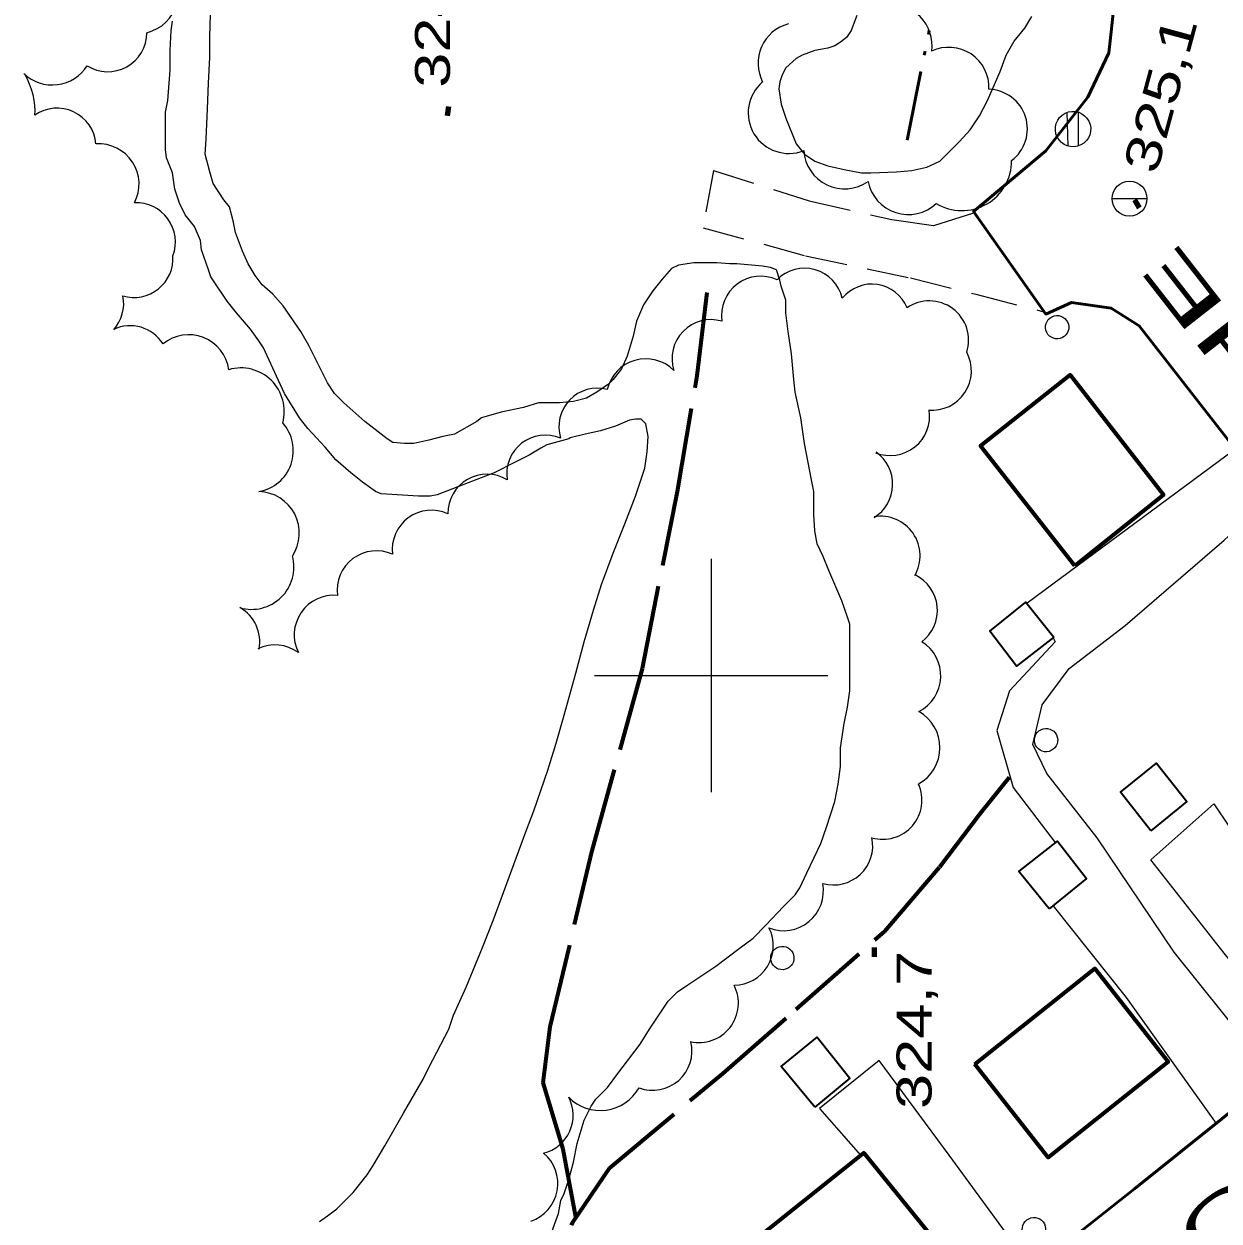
# Model space of a CAD drawing. Extents: x 240591 to 242335, y 5323482 to 5326937.
# Drawn here: x 240941.1 to 241043.6, y 5325153.2 to 5325255.9 of the extents above; entities that cross this region are included whole.
import ezdxf
from ezdxf.enums import TextEntityAlignment as Align

# ---------------------------------------------------------------- set-up
doc = ezdxf.new("R2010")
doc.units = 0
doc.header["$LTSCALE"] = 1.2
for name, pattern in [('DASH_DOUBLE_DOT', [9.2, 5, -1.2, 0.3, -1.2, 0.3, -1.2]), ('LONG_DASHED', [7.5, 6, -1.5]), ('MEDIUM_DASHED', [4.5, 3, -1.5])]:
    doc.linetypes.add(name, pattern=pattern)
for name, color, linetype, lineweight in [('19', 7, 'Continuous', 13), ('2', 7, 'Continuous', 13), ('21', 7, 'Continuous', 53), ('22', 7, 'LONG_DASHED', 70), ('3', 7, 'Continuous', 140), ('31', 7, 'Continuous', 70), ('36', 7, 'Continuous', 13), ('4', 7, 'DASH_DOUBLE_DOT', 53), ('44', 7, 'Continuous', 25), ('61', 7, 'Continuous', 13)]:
    doc.layers.add(name, color=color, linetype=linetype, lineweight=lineweight)

msp = doc.modelspace()

# ---------------------------------------------------------------- linework, layer by layer
at = {"layer": '19'}
msp.add_line((241044.9, 5325219.4), (241027.1, 5325206.2), dxfattribs=at)
at = {"layer": '19', "linetype": 'MEDIUM_DASHED'}
for points in [[(241000.2, 5325243.3), (240999.3, 5325238.4), (241008.1, 5325236), (241017.1, 5325234.1), (241022.7, 5325232.7), (241028.5, 5325231.2)], [(241000.2, 5325243.3), (241008.4, 5325240.7), (241015.5, 5325239.1), (241019.1, 5325238.6), (241022.6, 5325239.7)]]:
    msp.add_lwpolyline(points, dxfattribs=at)
at = {"layer": '19'}
for points in [[(241048.3, 5325165.6), (241039.7, 5325176.3), (241033.1, 5325186.1), (241028.8, 5325191.6), (241027.6, 5325194.1), (241028.4, 5325197.5), (241030.7, 5325200.6), (241035.5, 5325204.3), (241044, 5325211.6), (241048.1, 5325215.4)], [(241029.3, 5325203.3), (241029.5, 5325202.9), (241025.6, 5325198.7), (241024.5, 5325195.3), (241025.9, 5325190.4), (241029.5, 5325185.7)], [(241050.9, 5325167.7), (241044, 5325176.2), (241037.7, 5325184.2), (241043.1, 5325189), (241045.8, 5325185)], [(241029.3, 5325180.3), (241035.6, 5325172.4), (241043.3, 5325161.6)], [(241027.6, 5325149.1), (241020.4, 5325158.9), (241014.4, 5325167), (241009.3, 5325162.9), (241012.8, 5325158.9)]]:
    msp.add_lwpolyline(points, dxfattribs=at)
at = {"layer": '2'}
for points in [[(240956.6, 5325244.7), (240956.7, 5325246), (240956.8, 5325248.6), (240956.9, 5325250.8), (240957, 5325253), (240957, 5325254.8), (240957.1, 5325257.6)], [(240987.8, 5325220.3), (240985.9, 5325219.8), (240985.4, 5325219.5), (240984.4, 5325218.9), (240983.2, 5325218.3), (240981.4, 5325217.4), (240978.8, 5325216.4), (240976.5, 5325215.5), (240975.9, 5325215.4), (240974.9, 5325215.4), (240971.7, 5325215.6), (240971.2, 5325215.8), (240970.1, 5325216.6), (240969.1, 5325217.4), (240967.8, 5325218.5), (240966.9, 5325219.6), (240965.4, 5325221.2), (240964.7, 5325222.1), (240963.4, 5325224.2), (240962.9, 5325225.3), (240961.6, 5325228.1), (240961.2, 5325228.7), (240960.5, 5325229.7), (240959.3, 5325231.1), (240958.5, 5325232.1), (240957.1, 5325234.2), (240956.9, 5325234.8), (240956.3, 5325236.5), (240956.2, 5325237.3), (240955.7, 5325238.5), (240954.9, 5325239.5), (240954.4, 5325240.5), (240954, 5325241.7), (240953.8, 5325243.1), (240953.3, 5325244.4), (240953.2, 5325245.1), (240953.2, 5325245.9), (240953.2, 5325248.3), (240953.4, 5325249.3), (240953.6, 5325251.9), (240953.6, 5325253.6), (240953.7, 5325255.3), (240953.8, 5325256.1)], [(241012.5, 5325256.6), (241012, 5325255.3), (241011.6, 5325254.7), (241011.1, 5325254.3), (241010.6, 5325254), (241010, 5325253.8), (241008.9, 5325253.6), (241007.8, 5325253.2), (241007.3, 5325252.9), (241006.4, 5325252.1), (241006.1, 5325251.5), (241005.9, 5325250.9), (241005.8, 5325250.3), (241006, 5325249), (241006.4, 5325247.8), (241007.3, 5325245.6), (241008, 5325244.7), (241008.9, 5325244.1), (241010, 5325243.7), (241011.4, 5325243.4), (241012.9, 5325243.1), (241013.7, 5325243.1), (241015.9, 5325243.2), (241017.2, 5325243.3), (241018.5, 5325243.6), (241019.6, 5325244.1), (241020.4, 5325244.9), (241021.3, 5325245.8), (241022.2, 5325246.8), (241023, 5325248), (241023.7, 5325249.3), (241024.8, 5325251.8), (241025.3, 5325253.2), (241026, 5325254.4), (241026.9, 5325255.5), (241027.5, 5325256.5)], [(240993.9, 5325168.4), (240994.7, 5325169.7), (240995.5, 5325170.9), (240996.3, 5325172.1), (240997.1, 5325172.9), (240998, 5325173.5), (241000.4, 5325175.1), (241002.4, 5325176.6), (241003.6, 5325177.5), (241004.7, 5325178.6), (241006.2, 5325180.2), (241007.2, 5325181.2), (241007.6, 5325181.8), (241008.2, 5325183.1), (241009.4, 5325185.6), (241009.9, 5325187), (241010.6, 5325189.2), (241010.9, 5325190.7), (241011.1, 5325192.2), (241011.1, 5325193.8), (241011.4, 5325195.9), (241011.7, 5325197.3), (241011.9, 5325198.7), (241011.9, 5325199.9), (241011.9, 5325201.3), (241011.9, 5325204.4), (241011.7, 5325205), (241011.2, 5325206.4), (241010.1, 5325209), (241009.6, 5325210.2), (241009.1, 5325211.3), (241008.9, 5325212.4), (241008.8, 5325213.8), (241008.8, 5325215.8), (241008.6, 5325216.8), (241008, 5325219.9), (241007.7, 5325222.1), (241007.2, 5325224.3), (241007.1, 5325225.4), (241006.9, 5325227.6), (241006.6, 5325229.5), (241006.4, 5325231.1), (241006.4, 5325232.2), (241006.2, 5325232.8), (241006, 5325233.4), (241005.9, 5325233.9), (241005.6, 5325234.8), (241005.1, 5325235), (241004.4, 5325235.1), (241002.2, 5325235.3), (241001.6, 5325235.3), (241000.5, 5325235.4), (240998.5, 5325235.4), (240997.2, 5325235.2), (240996.6, 5325234.9), (240995.8, 5325234), (240995, 5325233), (240994.2, 5325231.8), (240993.6, 5325230.4), (240993.3, 5325229.1), (240992.8, 5325227.4), (240992.3, 5325226.3), (240991.6, 5325225.4), (240991.2, 5325225), (240990.2, 5325224.3), (240989.3, 5325223.8), (240988.2, 5325223.5), (240987, 5325223.4), (240985.2, 5325223.4), (240983.9, 5325223), (240982, 5325222.6), (240980.3, 5325222.1), (240979.9, 5325221.8), (240978, 5325220.7), (240977, 5325220.5), (240975.8, 5325220.2), (240974.5, 5325219.9), (240973.7, 5325219.9), (240972.7, 5325220), (240972.2, 5325220.3), (240971.7, 5325220.7), (240970.3, 5325221.8), (240968.5, 5325223.4), (240967.7, 5325224.2), (240967.1, 5325225.1), (240966.5, 5325226.3), (240965.5, 5325228.3), (240964.8, 5325229.5), (240963.3, 5325231.7), (240962.4, 5325232.7), (240961.5, 5325233.5), (240960.9, 5325234.3), (240960.3, 5325235.3), (240959.8, 5325236.4), (240959.2, 5325238), (240959, 5325239), (240958.7, 5325240.2), (240958.2, 5325240.8), (240957.3, 5325242.2), (240957, 5325243.2), (240956.6, 5325244.7)], [(240986.1, 5325151.7), (240986.9, 5325153.9), (240987.1, 5325155), (240987.4, 5325155.6), (240987.8, 5325156.8), (240988.2, 5325158.3), (240988.5, 5325159.9), (240989.1, 5325161.9), (240989.7, 5325163.1), (240990.1, 5325163.7), (240991.1, 5325164.7), (240992, 5325165.9), (240993.9, 5325168.4)]]:
    msp.add_lwpolyline(points, dxfattribs=at)
at = {"layer": '2', "linetype": 'LONG_DASHED'}
msp.add_lwpolyline([(240966.4, 5325153.2), (240967.1, 5325153.7), (240967.9, 5325154.3), (240969.3, 5325155.7), (240970.5, 5325157.2), (240971, 5325158), (240972, 5325159.7), (240973.6, 5325162.5), (240975.3, 5325165.4), (240975.8, 5325166.4), (240977.5, 5325169.7), (240977.9, 5325170.9), (240979, 5325173.3), (240980.4, 5325176.7), (240981.3, 5325179), (240982.2, 5325181.4), (240983.1, 5325183.9), (240984.1, 5325186.6), (240984.8, 5325188.4), (240986, 5325191.9), (240986.7, 5325194.2), (240987.4, 5325196.6), (240988.4, 5325200.2), (240989.1, 5325202.9), (240989.9, 5325205.6), (240990.6, 5325207.8), (240991.6, 5325210.5), (240992.6, 5325213), (240993.5, 5325215.4), (240994.3, 5325217.8), (240994.5, 5325219.2), (240994.6, 5325220.5), (240994.4, 5325221.6), (240994, 5325222), (240993.5, 5325222), (240993, 5325221.9), (240991.8, 5325221.4), (240990.5, 5325221), (240989.2, 5325220.7), (240987.9, 5325220.4), (240987.8, 5325220.3)], dxfattribs=at)
at = {"layer": '21'}
for points in [[(241036.3, 5325156), (241070, 5325183), (241070.6, 5325184.4), (241070.6, 5325186.3), (241069.6, 5325187.8), (241036.7, 5325230), (241034.3, 5325231.5), (241030.9, 5325232), (241028.7, 5325231), (241022.5, 5325239.8), (241028.7, 5325245), (241032.3, 5325249.6), (241034.1, 5325253.4), (241034.6, 5325257.8), (241034.7, 5325268.6), (241034.3, 5325310.8), (241034.3, 5325354.7), (241034.2, 5325405), (241034.2, 5325464.4)], [(241009.9, 5325135.1), (241036.3, 5325156)]]:
    msp.add_lwpolyline(points, dxfattribs=at)
at = {"layer": '22'}
for points in [[(240988.4, 5325153.6), (240987.3, 5325159.4), (240985.6, 5325165.1), (240986.2, 5325169.9), (240989.8, 5325185), (240994.1, 5325200.6), (240997.1, 5325215.8), (240998.8, 5325225.7), (240999.8, 5325234)], [(240998.5, 5325035.1), (240999.2, 5325039.9), (240997.7, 5325049.7), (240994.9, 5325060), (240990.9, 5325067.6), (240984.1, 5325077.9), (240977.9, 5325087), (240975, 5325095.7), (240972.9, 5325107.8), (240972.8, 5325113.9), (240974.7, 5325121), (240979.9, 5325135.4), (240984.3, 5325144.7), (240988.1, 5325153.1), (240991.3, 5325157.8), (241001, 5325165.9), (241007.3, 5325171.4), (241014.9, 5325178.1), (241019.6, 5325183.6), (241023.1, 5325188.2), (241025.6, 5325191.3)]]:
    msp.add_lwpolyline(points, dxfattribs=at)
at = {"layer": '3'}
for p, q in [((240977.4, 5325248), (240977.5, 5325248.8)), ((241036.3, 5325240.8), (241036.7, 5325240.1)), ((241014, 5325175.9), (241014, 5325176.7))]:
    msp.add_line(p, q, dxfattribs=at)
at = {"layer": '31'}
for points in [[(241031.2, 5325209.4), (241023.1, 5325219.7), (241030.8, 5325225.8), (241038.8, 5325215.5)], [(241022.6, 5325166.7), (241032.9, 5325174.9), (241039.2, 5325166.9), (241028.9, 5325158.7)], [(241003.1, 5325151.1), (241013.1, 5325159.1), (241019.5, 5325151.2), (241009.4, 5325143.2)]]:
    msp.add_lwpolyline(points, close=True, dxfattribs=at)
at = {"layer": '31', "lineweight": 35}
for points in [[(241029.4, 5325203.3), (241026.2, 5325200.8), (241023.9, 5325203.8), (241027, 5325206.3)], [(241037.7, 5325186.7), (241035.1, 5325190), (241038.2, 5325192.5), (241040.8, 5325189.2)], [(241029, 5325180), (241026.4, 5325183.2), (241029.7, 5325185.8), (241032.2, 5325182.6)], [(241008.9, 5325163), (241006, 5325166.5), (241009.1, 5325169), (241011.9, 5325165.5)]]:
    msp.add_lwpolyline(points, close=True, dxfattribs=at)
at = {"layer": '36'}
for p, q in [((241030.5, 5325248.3), (241030.6, 5325245.4)), ((241031.5, 5325245.4), (241031.5, 5325248.3)), ((241034.4, 5325240.9), (241037.4, 5325240.9))]:
    msp.add_line(p, q, dxfattribs=at)
msp.add_circle((241035.879, 5325240.892), 1.5, dxfattribs=at)
for centre, major_axis in [((241031.034, 5325246.857), (-0.396, 1.465)), ((241029.673, 5325229.87), (0.261, -0.965)), ((241028.723, 5325194.47), (0.261, -0.965)), ((241006.103, 5325175.79), (0.261, -0.965)), ((241027.683, 5325152.55), (0.261, -0.965))]:
    msp.add_ellipse(centre, major_axis=major_axis, ratio=0.99964, dxfattribs=at)
at = {"layer": '4'}
msp.add_lwpolyline([(241016.8, 5325245.9), (241019, 5325256.8), (241021.3, 5325268.9), (241023, 5325281.7), (241022.8, 5325284.8)], dxfattribs=at)
at = {"layer": '44'}
for centre, radius, start, end in [((240950.759, 5325258.539), 3.523, 283.98413, 45.68526), ((240961.121, 5325212.224), 3.557, 326.28227, 88.41184), ((240960.598, 5325209.294), 3.611, 253.62303, 15.34927)]:
    msp.add_arc(centre, radius, start, end, dxfattribs=at)
for centre, major_axis, ratio, start_param, end_param in [((241015.465, 5325254.03), (-2.656, 2.253), 0.999762, 3.7011809, 5.5668872), ((241007.507, 5325252.498), (-0.824, -3.388), 0.999625, 3.6376591, 5.4311136), ((240948.255, 5325255.131), (1.713, 2.885), 0.999994, 3.1164596, 5.2450833), ((241020.357, 5325250.408), (2.664, 2.238), 0.991453, 5.5406089, 7.5958299), ((240943.525, 5325253.813), (3.366, 0.351), 0.937549, 3.7979667, 5.6719499), ((240940.058, 5325249.857), (-1.121, 3.2), 0.49998, 3.9447389, 5.0946233), ((241006.658, 5325248.246), (3.429, -0.602), 0.999663, 2.4483167, 5.2632787), ((241023.653, 5325246.854), (3.383, 0.789), 0.983379, 5.1426358, 7.5848862), ((240943.906, 5325245.307), (-2.781, 1.863), 0.998355, 3.8142045, 5.9144203), ((240947.482, 5325242.135), (2.885, 1.9), 0.999731, 5.2172469, 7.3416899), ((241011.456, 5325245.272), (-1.483, -3.223), 0.991971, 5.2146755, 7.3222027), ((241021.501, 5325244.144), (2.037, -3.764), 0.996427, 5.2464605, 7.3632091), ((241016.909, 5325243.046), (-1.37, -3.238), 0.999519, 5.3060533, 7.4359158), ((240950.715, 5325237.193), (-1.731, 2.86), 0.997675, 3.8047582, 5.7904717), ((240950.493, 5325235.766), (2.7, 1.983), 0.999855, 3.7935984, 5.7205966), ((241004.248, 5325230.86), (-0.08, -3.384), 0.997022, 2.7370611, 4.8761709), ((241008.011, 5325231.595), (1.302, 3.063), 0.999746, 5.3459803, 7.4740377), ((241013.76, 5325230.196), (0.604, 3.321), 0.975829, 5.2965644, 7.3331768), ((240946.283, 5325231.895), (0.688, 3.267), 0.998885, 4.1854319, 5.1180926), ((241018.702, 5325228.748), (-2.726, 1.999), 0.999429, 3.4673894, 5.949544), ((240950.169, 5325226.658), (-3.175, 1.03), 0.999838, 4.018818, 5.4655586), ((240999.975, 5325227.188), (-3.315, -0.363), 0.999773, 4.3183928, 6.484449), ((240955.191, 5325225.757), (1.486, 3.139), 0.999145, 5.290977, 7.4129001), ((240994.4, 5325223.765), (-0.942, 3.264), 0.999994, 5.2177317, 7.3459153), ((241018.952, 5325226.131), (-0.167, 3.373), 0.997764, 2.9987267, 5.1549978), ((240959.673, 5325222.666), (-3.601, 0.908), 0.999995, 3.1169811, 5.2438916), ((240990.285, 5325221.29), (-2.396, 2.371), 0.987053, 5.2431084, 7.3512469), ((241015.359, 5325222.244), (2.515, 2.254), 0.998717, 3.6012806, 5.7105832), ((240960.601, 5325219.288), (-0.71, 3.491), 0.999995, 3.115507, 5.2441556), ((240985.831, 5325217.239), (-2.084, 2.688), 0.984338, 5.2362702, 7.3353812), ((241012.198, 5325216.421), (-2.178, 2.578), 0.996283, 2.9993084, 4.9642558), ((240980.784, 5325213.896), (-1.624, 2.963), 0.994267, 5.2437583, 7.3626709), ((240976.01, 5325210.813), (-1.789, 2.854), 0.999233, 5.2908643, 7.4173854), ((241014.544, 5325210.281), (-0.636, 3.321), 0.998679, 3.9945076, 6.261266), ((240971.284, 5325207.334), (-2.016, 2.695), 0.999792, 5.2162207, 7.3470198), ((241016.031, 5325205.596), (-0.516, 3.337), 0.997722, 3.6341969, 5.6811636), ((240967.639, 5325203.494), (-2.278, 2.524), 0.999927, 5.457267, 7.5846123), ((240957.95, 5325202.917), (0.068, 3.339), 0.998057, 4.5400133, 5.7927179), ((240962.596, 5325199.303), (-3.026, -1.406), 0.999742, 3.6329912, 4.7341108), ((241016.278, 5325199.987), (3.412, -0.145), 0.99995, 5.2168326, 7.3476666), ((241016.057, 5325193.823), (3.563, 0), 0.999814, 5.220403, 7.3427528), ((241014.716, 5325189.337), (2.069, 2.658), 0.998423, 3.5244117, 5.7930081), ((241010.49, 5325185.431), (0.275, 3.367), 0.997443, 2.9468014, 4.9962617), ((241006.209, 5325181.553), (1.164, 3.215), 0.999995, 3.1150435, 5.2440632), ((241001.957, 5325176.835), (1.137, 3.179), 0.997888, 3.487173, 5.5273768), ((240998.964, 5325171.925), (-0.308, 3.367), 0.996706, 2.8242997, 5.093215), ((240994.974, 5325167.826), (2.525, 2.248), 0.998982, 3.6367952, 5.7879827), ((240990.497, 5325166.55), (-0.299, -3.818), 0.999297, 5.57151, 7.4131655), ((240984.815, 5325162.304), (3.235, -0.864), 0.998856, 5.2190452, 7.0269727), ((240983.458, 5325156.457), (3.333, -0.624), 0.999977, 5.2191506, 7.34361)]:
    msp.add_ellipse(centre, major_axis=major_axis, ratio=ratio, start_param=start_param, end_param=end_param, dxfattribs=at)
at = {"layer": '61'}
for points in [[(241000, 5325210), (241000, 5325200), (241000, 5325190)], [(240990, 5325200), (241000, 5325200), (241010, 5325200)]]:
    msp.add_lwpolyline(points, dxfattribs=at)

# ---------------------------------------------------------------- texts
at = {"layer": '21'}
for s, rotation, width, p in [('AMIKWICHE', 128.009, 2.05, (241078.8, 5325187.3)), ('MOHIGAN', 37.437, 1.85, (241035.4, 5325144.7))]:
    msp.add_text(s, height=4, rotation=rotation, dxfattribs=dict(at, width=width)).set_placement(p)
at = {"layer": '3', "width": 1.35}
for s, rotation, p in [('324,8', 90, (240977.6, 5325250.4)), ('325,1', 74.862, (241038.2, 5325242.9))]:
    msp.add_text(s, height=3, rotation=rotation, dxfattribs=at).set_placement(p)
msp.add_text('324,7', height=3, rotation=90, dxfattribs=at).set_placement((241018.9, 5325176.4), align=Align.RIGHT)

doc.saveas('drawing.dxf')
